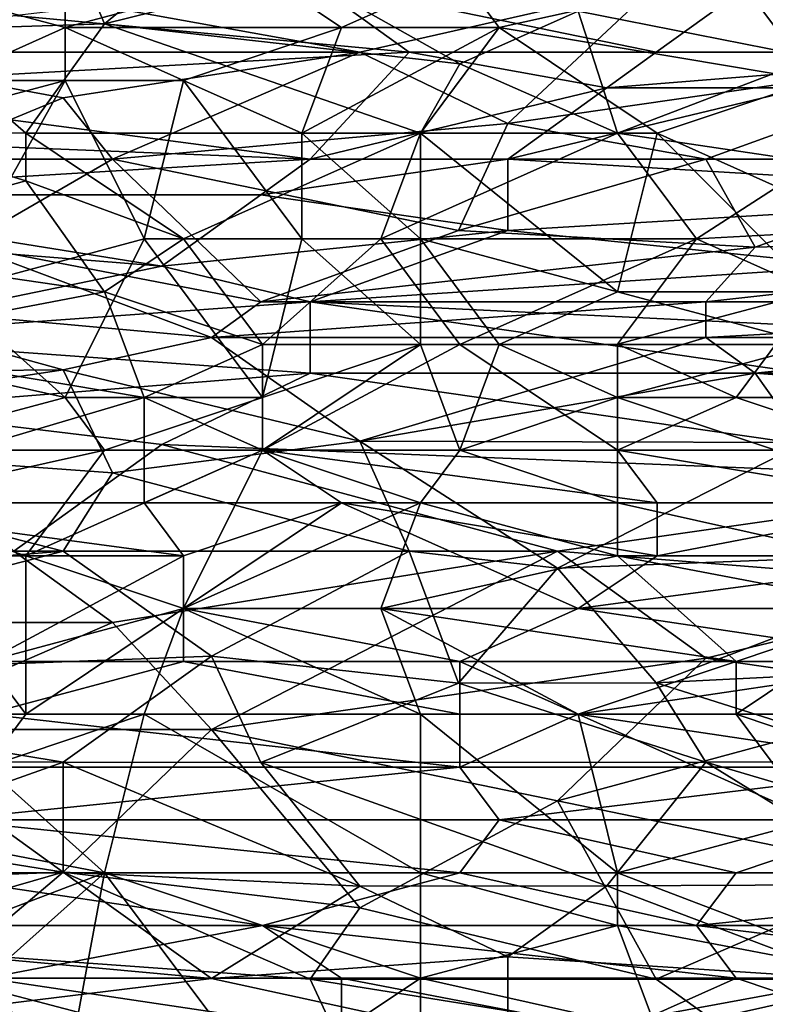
# Model space of a CAD drawing. Extents: x -0.3 to 0.3, y -0.266 to 0.266.
# Tile 335 of 430: x -0.035 to -0.01, y 0.184 to 0.217. Entities that reach past the tile are written whole.
import ezdxf

# ---------------------------------------------------------------- set-up
doc = ezdxf.new("R2010")
doc.units = 0

msp = doc.modelspace()

# ---------------------------------------------------------------- linework, layer by layer
for points in [[(-0.027706, 0.220444, 0.722099), (-0.03167, 0.217168, 0.719208), (-0.032991, 0.220294, 0.722099)], [(-0.03167, 0.217168, 0.719208), (-0.027706, 0.220444, 0.722099), (-0.025063, 0.218807, 0.720492)], [(-0.039598, 0.220028, 0.722099), (-0.032991, 0.220294, 0.722099), (-0.038277, 0.216953, 0.719208)], [(-0.038277, 0.216953, 0.719208), (-0.032991, 0.220294, 0.722099), (-0.03167, 0.217168, 0.719208)], [(-0.015813, 0.217588, 0.719208), (-0.006563, 0.219331, 0.720654), (-0.007884, 0.216032, 0.717763)], [(-0.032991, 0.217038, 0.758115), (-0.032991, 0.218807, 0.75843), (-0.039598, 0.218807, 0.758964)], [(-0.036955, 0.215269, 0.758005), (-0.032991, 0.217038, 0.758115), (-0.039598, 0.218807, 0.758964)], [(-0.032991, 0.217038, 0.758115), (-0.023741, 0.217038, 0.757591), (-0.026384, 0.218807, 0.758079)], [(-0.032991, 0.218807, 0.75843), (-0.032991, 0.217038, 0.758115), (-0.026384, 0.218807, 0.758079)], [(-0.03167, 0.217168, 0.719208), (-0.025063, 0.218807, 0.720492), (-0.019777, 0.215832, 0.717763)], [(-0.023741, 0.217038, 0.757591), (-0.019777, 0.218807, 0.75782), (-0.026384, 0.218807, 0.758079)], [(-0.025063, 0.218807, 0.720492), (-0.015813, 0.217588, 0.719208), (-0.019777, 0.215832, 0.717763)], [(-0.023741, 0.217038, 0.757591), (-0.018456, 0.217038, 0.757387), (-0.019777, 0.218807, 0.75782)], [(-0.018456, 0.217038, 0.757387), (-0.010527, 0.218807, 0.757574), (-0.019777, 0.218807, 0.75782)], [(-0.018456, 0.217038, 0.757387), (-0.007884, 0.215269, 0.756701), (-0.010527, 0.218807, 0.757574)], [(-0.007884, 0.215269, 0.756701), (-0.00392, 0.218807, 0.757499), (-0.010527, 0.218807, 0.757574)], [(-0.041337, 0.216218, 1.170664), (-0.023129, 0.216218, 1.170811), (-0.036371, 0.218606, 1.172523)], [(-0.036371, 0.218606, 1.172523), (-0.023129, 0.216218, 1.170811), (-0.013198, 0.21847, 1.172621)], [(-0.034716, 0.217443, 0.694889), (-0.024784, 0.218606, 0.695594), (-0.021474, 0.216218, 0.693964)], [(-0.024784, 0.218606, 0.695594), (-0.009887, 0.218606, 0.695457), (-0.013198, 0.216218, 0.693917)], [(-0.021474, 0.216218, 0.693964), (-0.024784, 0.218606, 0.695594), (-0.013198, 0.216218, 0.693917)], [(-0.023129, 0.216218, 1.170811), (-0.018163, 0.213829, 1.168808), (-0.013198, 0.21847, 1.172621)], [(-0.001611, 0.216218, 1.170852), (-0.013198, 0.21847, 1.172621), (-0.018163, 0.213829, 1.168808)], [(-0.013198, 0.216218, 0.693917), (-0.009887, 0.218606, 0.695457), (0.000044, 0.216218, 0.69387)], [(-0.013198, 0.21847, 1.172621), (-0.001611, 0.216218, 1.170852), (-0.001611, 0.218468, 1.172621)], [(0.000044, 0.216218, 0.69387), (-0.009887, 0.218606, 0.695457), (-0.001611, 0.218606, 0.695423)], [(-0.042992, 0.215023, 0.693596), (-0.034716, 0.217443, 0.694889), (-0.021474, 0.216218, 0.693964)], [(-0.015813, 0.217588, 0.719208), (-0.014491, 0.2135, 0.715731), (-0.019777, 0.215832, 0.717763)], [(-0.015813, 0.217588, 0.719208), (-0.007884, 0.216032, 0.717763), (-0.014491, 0.2135, 0.715731)], [(-0.038277, 0.216953, 0.719208), (-0.03167, 0.217168, 0.719208), (-0.034313, 0.2135, 0.716137)], [(-0.036955, 0.215269, 0.758005), (-0.032991, 0.215269, 0.757678), (-0.032991, 0.217038, 0.758115)], [(-0.034313, 0.2135, 0.716137), (-0.03167, 0.217168, 0.719208), (-0.021098, 0.2135, 0.71584)], [(-0.029027, 0.215269, 0.757401), (-0.023741, 0.217038, 0.757591), (-0.032991, 0.217038, 0.758115)], [(-0.032991, 0.215269, 0.757678), (-0.029027, 0.215269, 0.757401), (-0.032991, 0.217038, 0.758115)], [(-0.03167, 0.217168, 0.719208), (-0.019777, 0.215832, 0.717763), (-0.021098, 0.2135, 0.71584)], [(-0.025063, 0.2135, 0.756689), (-0.023741, 0.217038, 0.757591), (-0.029027, 0.215269, 0.757401)], [(-0.025063, 0.2135, 0.756689), (-0.021098, 0.2135, 0.756524), (-0.018456, 0.217038, 0.757387)], [(-0.025063, 0.2135, 0.756689), (-0.018456, 0.217038, 0.757387), (-0.023741, 0.217038, 0.757591)], [(-0.021098, 0.2135, 0.756524), (-0.01317, 0.2135, 0.756299), (-0.018456, 0.217038, 0.757387)], [(-0.01317, 0.2135, 0.756299), (-0.007884, 0.215269, 0.756701), (-0.018456, 0.217038, 0.757387)], [(-0.039598, 0.213511, 0.716318), (-0.038277, 0.216953, 0.719208), (-0.034313, 0.2135, 0.716137)], [(-0.021474, 0.216218, 0.693964), (-0.024784, 0.212635, 0.692222), (-0.042992, 0.215023, 0.693596)], [(-0.03306, 0.214691, 1.169499), (-0.023129, 0.216218, 1.170811), (-0.041337, 0.216218, 1.170664)], [(-0.03306, 0.214691, 1.169499), (-0.041337, 0.216218, 1.170664), (-0.038026, 0.212635, 1.167673)], [(-0.03306, 0.214691, 1.169499), (-0.031405, 0.212635, 1.167698), (-0.023129, 0.216218, 1.170811)], [(-0.031405, 0.212635, 1.167698), (-0.018163, 0.213829, 1.168808), (-0.023129, 0.216218, 1.170811)], [(-0.024784, 0.212635, 0.692222), (-0.021474, 0.216218, 0.693964), (-0.014853, 0.215023, 0.693269)], [(-0.021474, 0.216218, 0.693964), (-0.013198, 0.216218, 0.693917), (-0.014853, 0.215023, 0.693269)], [(-0.018163, 0.213829, 1.168808), (-0.011543, 0.212635, 1.16774), (-0.001611, 0.216218, 1.170852)], [(-0.008232, 0.215023, 0.693255), (-0.014853, 0.215023, 0.693269), (0.000044, 0.216218, 0.69387)], [(0.000044, 0.216218, 0.69387), (-0.014853, 0.215023, 0.693269), (-0.013198, 0.216218, 0.693917)], [(-0.007884, 0.216032, 0.717763), (-0.007884, 0.212519, 0.714872), (-0.014491, 0.2135, 0.715731)], [(-0.001611, 0.212635, 1.167703), (-0.001611, 0.216218, 1.170852), (-0.011543, 0.212635, 1.16774)], [(-0.021098, 0.2135, 0.71584), (-0.019777, 0.215832, 0.717763), (-0.014491, 0.2135, 0.715731)], [(-0.039598, 0.2135, 0.757756), (-0.032991, 0.215269, 0.757678), (-0.036955, 0.215269, 0.758005)], [(-0.036955, 0.208193, 0.75597), (-0.032991, 0.215269, 0.757678), (-0.039598, 0.2135, 0.757756)], [(-0.036955, 0.208193, 0.75597), (-0.030348, 0.209962, 0.755961), (-0.032991, 0.215269, 0.757678)], [(-0.032991, 0.215269, 0.757678), (-0.030348, 0.209962, 0.755961), (-0.029027, 0.215269, 0.757401)], [(-0.025063, 0.209962, 0.755624), (-0.029027, 0.215269, 0.757401), (-0.030348, 0.209962, 0.755961)], [(-0.025063, 0.209962, 0.755624), (-0.025063, 0.2135, 0.756689), (-0.029027, 0.215269, 0.757401)], [(-0.009206, 0.211731, 0.755654), (-0.007884, 0.215269, 0.756701), (-0.01317, 0.2135, 0.756299)], [(-0.054578, 0.213829, 0.693299), (-0.042992, 0.215023, 0.693596), (-0.024784, 0.212635, 0.692222)], [(-0.018163, 0.212635, 0.692171), (-0.024784, 0.212635, 0.692222), (-0.014853, 0.215023, 0.693269)], [(-0.018163, 0.212635, 0.692171), (-0.008232, 0.215023, 0.693255), (0.006665, 0.212635, 0.692131)], [(-0.018163, 0.212635, 0.692171), (-0.014853, 0.215023, 0.693269), (-0.008232, 0.215023, 0.693255)], [(-0.038026, 0.212635, 1.167673), (-0.031405, 0.212635, 1.167698), (-0.03306, 0.214691, 1.169499)], [(-0.044647, 0.211441, 0.692061), (-0.054578, 0.213829, 0.693299), (-0.024784, 0.212635, 0.692222)], [(-0.018163, 0.213829, 1.168808), (-0.031405, 0.212635, 1.167698), (-0.019819, 0.210246, 1.165358)], [(-0.011543, 0.212635, 1.16774), (-0.018163, 0.213829, 1.168808), (-0.019819, 0.210246, 1.165358)], [(-0.042241, 0.209725, 0.713427), (-0.039598, 0.213511, 0.716318), (-0.034313, 0.211906, 0.714872)], [(-0.039598, 0.213511, 0.716318), (-0.034313, 0.2135, 0.716137), (-0.034313, 0.211906, 0.714872)], [(-0.034313, 0.2135, 0.716137), (-0.021098, 0.2135, 0.71584), (-0.029027, 0.209962, 0.713264)], [(-0.034313, 0.211906, 0.714872), (-0.034313, 0.2135, 0.716137), (-0.029027, 0.209962, 0.713264)], [(-0.029027, 0.209962, 0.713264), (-0.021098, 0.2135, 0.71584), (-0.02242, 0.209962, 0.71313)], [(-0.021098, 0.209962, 0.755441), (-0.021098, 0.2135, 0.756524), (-0.025063, 0.2135, 0.756689)], [(-0.025063, 0.209962, 0.755624), (-0.021098, 0.209962, 0.755441), (-0.025063, 0.2135, 0.756689)], [(-0.021098, 0.2135, 0.71584), (-0.014491, 0.2135, 0.715731), (-0.02242, 0.209962, 0.71313)], [(-0.02242, 0.209962, 0.71313), (-0.014491, 0.2135, 0.715731), (-0.011849, 0.209962, 0.712984)], [(-0.021098, 0.2135, 0.756524), (-0.014491, 0.208193, 0.754751), (-0.01317, 0.2135, 0.756299)], [(-0.021098, 0.209962, 0.755441), (-0.014491, 0.208193, 0.754751), (-0.021098, 0.2135, 0.756524)], [(-0.007884, 0.212519, 0.714872), (-0.011849, 0.209962, 0.712984), (-0.014491, 0.2135, 0.715731)], [(-0.014491, 0.208193, 0.754751), (-0.007884, 0.208193, 0.754602), (-0.01317, 0.2135, 0.756299)], [(-0.007884, 0.208193, 0.754602), (-0.009206, 0.211731, 0.755654), (-0.01317, 0.2135, 0.756299)], [(-0.044647, 0.211441, 0.692061), (-0.024784, 0.212635, 0.692222), (-0.02644, 0.211441, 0.691771)], [(-0.031405, 0.212635, 1.167698), (-0.038026, 0.212635, 1.167673), (-0.036371, 0.209769, 1.164815)], [(-0.036371, 0.209769, 1.164815), (-0.02644, 0.207858, 1.162826), (-0.031405, 0.212635, 1.167698)], [(-0.031405, 0.212635, 1.167698), (-0.02644, 0.207858, 1.162826), (-0.019819, 0.210246, 1.165358)], [(-0.02644, 0.211441, 0.691771), (-0.024784, 0.212635, 0.692222), (-0.018163, 0.212635, 0.692171)], [(-0.018163, 0.212635, 0.692171), (-0.018163, 0.210246, 0.691311), (-0.02644, 0.211441, 0.691771)], [(-0.019819, 0.210246, 1.165358), (-0.009887, 0.209688, 1.164815), (-0.011543, 0.212635, 1.16774)], [(-0.018163, 0.212635, 0.692171), (0.006665, 0.212635, 0.692131), (0.001699, 0.211441, 0.69169)], [(-0.018163, 0.210246, 0.691311), (-0.018163, 0.212635, 0.692171), (0.001699, 0.211441, 0.69169)], [(0.001365, 0.210674, 0.713427), (-0.011849, 0.209962, 0.712984), (-0.007884, 0.212519, 0.714872)], [(-0.009887, 0.209688, 1.164815), (-0.001611, 0.212635, 1.167703), (-0.011543, 0.212635, 1.16774)], [(0.009975, 0.210246, 1.165323), (-0.001611, 0.212635, 1.167703), (-0.009887, 0.209688, 1.164815)], [(-0.042241, 0.209725, 0.713427), (-0.034313, 0.211906, 0.714872), (-0.03167, 0.208193, 0.711984)], [(-0.03167, 0.208193, 0.711984), (-0.034313, 0.211906, 0.714872), (-0.029027, 0.209962, 0.713264)], [(-0.02644, 0.211441, 0.691771), (-0.02975, 0.209052, 0.691032), (-0.044647, 0.211441, 0.692061)], [(-0.02975, 0.209052, 0.691032), (-0.044647, 0.210246, 0.691658), (-0.044647, 0.211441, 0.692061)], [(-0.02975, 0.209052, 0.691032), (-0.02644, 0.211441, 0.691771), (-0.018163, 0.210246, 0.691311)], [(-0.018163, 0.210246, 0.691311), (0.001699, 0.211441, 0.69169), (-0.006577, 0.209052, 0.690907)], [(-0.007884, 0.208193, 0.711694), (-0.011849, 0.209962, 0.712984), (0.001365, 0.210674, 0.713427)], [(-0.041337, 0.206664, 0.690594), (-0.044647, 0.210246, 0.691658), (-0.02975, 0.209052, 0.691032)], [(-0.024784, 0.207858, 0.690651), (-0.02975, 0.209052, 0.691032), (-0.018163, 0.210246, 0.691311)], [(-0.019819, 0.210246, 1.165358), (-0.02644, 0.207858, 1.162826), (-0.009887, 0.209688, 1.164815)], [(-0.024784, 0.207858, 0.690651), (-0.018163, 0.210246, 0.691311), (-0.006577, 0.209052, 0.690907)], [(-0.009887, 0.209688, 1.164815), (-0.011543, 0.207858, 1.162885), (0.009975, 0.210246, 1.165323)], [(0.009975, 0.210246, 1.165323), (-0.011543, 0.207858, 1.162885), (0.009975, 0.207858, 1.162863)], [(-0.041337, 0.207858, 1.162774), (-0.028095, 0.206664, 1.161469), (-0.036371, 0.209769, 1.164815)], [(-0.036955, 0.208193, 0.75597), (-0.032991, 0.204655, 0.754777), (-0.030348, 0.209962, 0.755961)], [(-0.02644, 0.207858, 1.162826), (-0.036371, 0.209769, 1.164815), (-0.028095, 0.206664, 1.161469)], [(-0.032991, 0.204655, 0.754777), (-0.026384, 0.204655, 0.754346), (-0.030348, 0.209962, 0.755961)], [(-0.03167, 0.208193, 0.711984), (-0.029027, 0.209962, 0.713264), (-0.026384, 0.206424, 0.710655)], [(-0.026384, 0.204655, 0.754346), (-0.025063, 0.209962, 0.755624), (-0.030348, 0.209962, 0.755961)], [(-0.029027, 0.209962, 0.713264), (-0.02242, 0.209962, 0.71313), (-0.026384, 0.206424, 0.710655)], [(-0.026384, 0.204655, 0.754346), (-0.021098, 0.206424, 0.75448), (-0.025063, 0.209962, 0.755624)], [(-0.026384, 0.206424, 0.710655), (-0.02242, 0.209962, 0.71313), (-0.019777, 0.206424, 0.710579)], [(-0.021098, 0.209962, 0.755441), (-0.025063, 0.209962, 0.755624), (-0.021098, 0.206424, 0.75448)], [(-0.011849, 0.209962, 0.712984), (-0.019777, 0.206424, 0.710579), (-0.02242, 0.209962, 0.71313)], [(-0.018456, 0.206424, 0.754381), (-0.021098, 0.209962, 0.755441), (-0.021098, 0.206424, 0.75448)], [(-0.018456, 0.206424, 0.754381), (-0.014491, 0.208193, 0.754751), (-0.021098, 0.209962, 0.755441)], [(-0.011849, 0.209962, 0.712984), (-0.014491, 0.20644, 0.710536), (-0.019777, 0.206424, 0.710579)], [(-0.007884, 0.208193, 0.711694), (-0.014491, 0.20644, 0.710536), (-0.011849, 0.209962, 0.712984)], [(-0.03167, 0.208193, 0.711984), (-0.04092, 0.206424, 0.710962), (-0.042241, 0.209725, 0.713427)], [(-0.02644, 0.207858, 1.162826), (-0.011543, 0.207858, 1.162885), (-0.009887, 0.209688, 1.164815)], [(-0.041337, 0.206664, 0.690594), (-0.02975, 0.209052, 0.691032), (-0.024784, 0.207858, 0.690651)], [(-0.024784, 0.207858, 0.690651), (-0.006577, 0.209052, 0.690907), (0.000044, 0.206664, 0.690299)], [(-0.032991, 0.204655, 0.754777), (-0.036955, 0.208193, 0.75597), (-0.04092, 0.206424, 0.755854)], [(-0.03167, 0.208193, 0.711984), (-0.030348, 0.204655, 0.709514), (-0.04092, 0.206424, 0.710962)], [(-0.03167, 0.208193, 0.711984), (-0.026384, 0.206424, 0.710655), (-0.030348, 0.204655, 0.709514)], [(-0.018456, 0.206424, 0.754381), (-0.007884, 0.206424, 0.754135), (-0.014491, 0.208193, 0.754751)], [(-0.014491, 0.20644, 0.710536), (-0.007884, 0.208193, 0.711694), (-0.010527, 0.204655, 0.709341)], [(-0.007884, 0.206424, 0.754135), (-0.007884, 0.208193, 0.754602), (-0.014491, 0.208193, 0.754751)], [(-0.007884, 0.208193, 0.711694), (-0.00392, 0.204655, 0.70927), (-0.010527, 0.204655, 0.709341)], [(-0.046302, 0.205469, 1.159892), (-0.03306, 0.205577, 1.160132), (-0.041337, 0.207858, 1.162774)], [(-0.041337, 0.207858, 1.162774), (-0.03306, 0.205577, 1.160132), (-0.028095, 0.206664, 1.161469)], [(-0.041337, 0.206664, 0.690594), (-0.024784, 0.207858, 0.690651), (-0.024784, 0.205469, 0.690153)], [(-0.011543, 0.206664, 1.161527), (-0.011543, 0.207858, 1.162885), (-0.028095, 0.206664, 1.161469)], [(-0.011543, 0.207858, 1.162885), (-0.02644, 0.207858, 1.162826), (-0.028095, 0.206664, 1.161469)], [(-0.024784, 0.207858, 0.690651), (0.000044, 0.206664, 0.690299), (-0.008232, 0.205469, 0.690084)], [(-0.008232, 0.205469, 0.690084), (-0.024784, 0.205469, 0.690153), (-0.024784, 0.207858, 0.690651)], [(-0.011543, 0.207858, 1.162885), (-0.011543, 0.206664, 1.161527), (0.009975, 0.207858, 1.162863)], [(-0.011543, 0.206664, 1.161527), (0.001699, 0.206664, 1.161519), (0.009975, 0.207858, 1.162863)], [(-0.024784, 0.205469, 0.690153), (-0.039681, 0.204275, 0.690108), (-0.041337, 0.206664, 0.690594)], [(-0.03306, 0.205577, 1.160132), (-0.023129, 0.203193, 1.157009), (-0.028095, 0.206664, 1.161469)], [(-0.011543, 0.206664, 1.161527), (-0.028095, 0.206664, 1.161469), (-0.023129, 0.203193, 1.157009)], [(-0.009887, 0.205469, 1.160068), (-0.011543, 0.206664, 1.161527), (-0.023129, 0.203193, 1.157009)], [(-0.011543, 0.206664, 1.161527), (-0.009887, 0.205469, 1.160068), (0.001699, 0.206664, 1.161519)], [(-0.009887, 0.205469, 1.160068), (0.00501, 0.204314, 1.158571), (0.001699, 0.206664, 1.161519)], [(-0.030348, 0.204655, 0.709514), (-0.042241, 0.201117, 0.707606), (-0.04092, 0.206424, 0.710962)], [(-0.039598, 0.202886, 0.754967), (-0.032991, 0.204655, 0.754777), (-0.04092, 0.206424, 0.755854)], [(-0.030348, 0.204655, 0.709514), (-0.026384, 0.206424, 0.710655), (-0.026384, 0.202886, 0.70837)], [(-0.014491, 0.202886, 0.708264), (-0.026384, 0.202886, 0.70837), (-0.019777, 0.206424, 0.710579)], [(-0.026384, 0.202886, 0.754004), (-0.021098, 0.206424, 0.75448), (-0.026384, 0.204655, 0.754346)], [(-0.019777, 0.202886, 0.753711), (-0.021098, 0.206424, 0.75448), (-0.026384, 0.202886, 0.754004)], [(-0.026384, 0.206424, 0.710655), (-0.019777, 0.206424, 0.710579), (-0.026384, 0.202886, 0.70837)], [(-0.021098, 0.206424, 0.75448), (-0.019777, 0.202886, 0.753711), (-0.018456, 0.206424, 0.754381)], [(-0.014491, 0.202886, 0.708264), (-0.019777, 0.206424, 0.710579), (-0.014491, 0.20644, 0.710536)], [(-0.019777, 0.202886, 0.753711), (-0.014491, 0.204655, 0.753878), (-0.018456, 0.206424, 0.754381)], [(-0.018456, 0.206424, 0.754381), (-0.014491, 0.204655, 0.753878), (-0.007884, 0.206424, 0.754135)], [(-0.010527, 0.204655, 0.709341), (-0.014491, 0.202886, 0.708264), (-0.014491, 0.20644, 0.710536)], [(-0.014491, 0.204655, 0.753878), (-0.005242, 0.204655, 0.753717), (-0.007884, 0.206424, 0.754135)], [(-0.047957, 0.203317, 1.157009), (-0.031405, 0.202123, 1.155448), (-0.03306, 0.205577, 1.160132)], [(-0.046302, 0.205469, 1.159892), (-0.047957, 0.203317, 1.157009), (-0.03306, 0.205577, 1.160132)], [(-0.039681, 0.204275, 0.690108), (-0.024784, 0.205469, 0.690153), (-0.02975, 0.203081, 0.689822)], [(-0.023129, 0.203193, 1.157009), (-0.03306, 0.205577, 1.160132), (-0.031405, 0.202123, 1.155448)], [(-0.02975, 0.203081, 0.689822), (-0.024784, 0.205469, 0.690153), (0.000044, 0.201886, 0.689556)], [(0.000044, 0.201886, 0.689556), (-0.024784, 0.205469, 0.690153), (-0.008232, 0.205469, 0.690084)], [(-0.023129, 0.203193, 1.157009), (-0.008232, 0.203139, 1.157009), (-0.009887, 0.205469, 1.160068)], [(-0.009887, 0.205469, 1.160068), (-0.008232, 0.203139, 1.157009), (0.00501, 0.204314, 1.158571)], [(-0.030348, 0.201117, 0.707416), (-0.042241, 0.201117, 0.707606), (-0.030348, 0.204655, 0.709514)], [(-0.039598, 0.202886, 0.754967), (-0.03167, 0.202886, 0.754333), (-0.032991, 0.204655, 0.754777)], [(-0.03167, 0.202886, 0.754333), (-0.026384, 0.204655, 0.754346), (-0.032991, 0.204655, 0.754777)], [(-0.03167, 0.202886, 0.754333), (-0.026384, 0.202886, 0.754004), (-0.026384, 0.204655, 0.754346)], [(-0.026384, 0.202886, 0.70837), (-0.030348, 0.201117, 0.707416), (-0.030348, 0.204655, 0.709514)], [(-0.014491, 0.201117, 0.753283), (-0.014491, 0.204655, 0.753878), (-0.019777, 0.202886, 0.753711)], [(-0.005242, 0.202886, 0.708191), (-0.014491, 0.202886, 0.708264), (-0.010527, 0.204655, 0.709341)], [(-0.00392, 0.201117, 0.753082), (-0.005242, 0.204655, 0.753717), (-0.014491, 0.204655, 0.753878)], [(-0.014491, 0.201117, 0.753283), (-0.00392, 0.201117, 0.753082), (-0.014491, 0.204655, 0.753878)], [(-0.00392, 0.204655, 0.70927), (-0.005242, 0.202886, 0.708191), (-0.010527, 0.204655, 0.709341)], [(-0.034716, 0.199498, 0.689518), (-0.039681, 0.204275, 0.690108), (-0.02975, 0.203081, 0.689822)], [(-0.047957, 0.203317, 1.157009), (-0.03306, 0.199498, 1.151568), (-0.031405, 0.202123, 1.155448)], [(-0.047957, 0.198304, 1.149569), (-0.03306, 0.199498, 1.151568), (-0.047957, 0.203317, 1.157009)], [(-0.021474, 0.199498, 1.151609), (-0.023129, 0.203193, 1.157009), (-0.031405, 0.202123, 1.155448)], [(-0.008232, 0.203139, 1.157009), (-0.023129, 0.203193, 1.157009), (-0.016508, 0.198936, 1.150764)], [(-0.021474, 0.199498, 1.151609), (-0.016508, 0.198936, 1.150764), (-0.023129, 0.203193, 1.157009)], [(-0.039598, 0.201117, 0.754674), (-0.03167, 0.202886, 0.754333), (-0.039598, 0.202886, 0.754967)], [(-0.034313, 0.199348, 0.754005), (-0.03167, 0.202886, 0.754333), (-0.039598, 0.201117, 0.754674)], [(-0.034716, 0.199498, 0.689518), (-0.02975, 0.203081, 0.689822), (-0.016508, 0.199498, 0.689395)], [(-0.034313, 0.199348, 0.754005), (-0.029027, 0.197579, 0.753519), (-0.026384, 0.202886, 0.754004)], [(-0.03167, 0.202886, 0.754333), (-0.034313, 0.199348, 0.754005), (-0.026384, 0.202886, 0.754004)], [(-0.023741, 0.201117, 0.707372), (-0.030348, 0.201117, 0.707416), (-0.026384, 0.202886, 0.70837)], [(-0.016508, 0.199498, 0.689395), (-0.02975, 0.203081, 0.689822), (0.000044, 0.201886, 0.689556)], [(-0.029027, 0.197579, 0.753519), (-0.021098, 0.201117, 0.753493), (-0.026384, 0.202886, 0.754004)], [(-0.026384, 0.202886, 0.70837), (-0.014491, 0.202886, 0.708264), (-0.01317, 0.201117, 0.707255)], [(-0.023741, 0.201117, 0.707372), (-0.026384, 0.202886, 0.70837), (-0.01317, 0.201117, 0.707255)], [(-0.026384, 0.202886, 0.754004), (-0.021098, 0.201117, 0.753493), (-0.019777, 0.202886, 0.753711)], [(-0.021098, 0.201117, 0.753493), (-0.014491, 0.201117, 0.753283), (-0.019777, 0.202886, 0.753711)], [(-0.016508, 0.198936, 1.150764), (-0.001611, 0.199498, 1.151612), (-0.008232, 0.203139, 1.157009)], [(-0.00392, 0.201117, 0.707195), (-0.01317, 0.201117, 0.707255), (-0.014491, 0.202886, 0.708264)], [(-0.005242, 0.202886, 0.708191), (-0.00392, 0.201117, 0.707195), (-0.014491, 0.202886, 0.708264)], [(-0.03306, 0.199498, 1.151568), (-0.021474, 0.199498, 1.151609), (-0.031405, 0.202123, 1.155448)], [(-0.016508, 0.199498, 0.689395), (0.000044, 0.201886, 0.689556), (-0.001611, 0.198304, 0.689278)], [(-0.030348, 0.201117, 0.707416), (-0.029027, 0.199348, 0.706548), (-0.042241, 0.201117, 0.707606)], [(-0.042241, 0.199348, 0.706728), (-0.042241, 0.201117, 0.707606), (-0.029027, 0.199348, 0.706548)], [(-0.038277, 0.199348, 0.754319), (-0.034313, 0.199348, 0.754005), (-0.039598, 0.201117, 0.754674)], [(-0.029027, 0.199348, 0.706548), (-0.030348, 0.201117, 0.707416), (-0.023741, 0.201117, 0.707372)], [(-0.029027, 0.199348, 0.706548), (-0.023741, 0.201117, 0.707372), (-0.029027, 0.197579, 0.705841)], [(-0.029027, 0.197579, 0.705841), (-0.023741, 0.201117, 0.707372), (-0.015813, 0.197579, 0.705708)], [(-0.02242, 0.197579, 0.753186), (-0.021098, 0.201117, 0.753493), (-0.029027, 0.197579, 0.753519)], [(-0.023741, 0.201117, 0.707372), (-0.01317, 0.201117, 0.707255), (-0.01317, 0.199348, 0.706385)], [(-0.023741, 0.201117, 0.707372), (-0.01317, 0.199348, 0.706385), (-0.015813, 0.197579, 0.705708)], [(-0.02242, 0.197579, 0.753186), (-0.014491, 0.199348, 0.753057), (-0.021098, 0.201117, 0.753493)], [(-0.014491, 0.199348, 0.753057), (-0.014491, 0.201117, 0.753283), (-0.021098, 0.201117, 0.753493)], [(-0.006563, 0.199348, 0.75289), (-0.00392, 0.201117, 0.753082), (-0.014491, 0.201117, 0.753283)], [(-0.014491, 0.199348, 0.753057), (-0.006563, 0.199348, 0.75289), (-0.014491, 0.201117, 0.753283)], [(-0.01317, 0.199348, 0.706385), (-0.00392, 0.201117, 0.707195), (-0.002599, 0.199348, 0.706311)], [(-0.01317, 0.199348, 0.706385), (-0.01317, 0.201117, 0.707255), (-0.00392, 0.201117, 0.707195)], [(-0.031405, 0.197109, 0.689348), (-0.054578, 0.197109, 0.689634), (-0.034716, 0.199498, 0.689518)], [(-0.028095, 0.195986, 1.146081), (-0.03306, 0.199498, 1.151568), (-0.049613, 0.195176, 1.14452)], [(-0.047957, 0.198304, 1.149569), (-0.049613, 0.195176, 1.14452), (-0.03306, 0.199498, 1.151568)], [(-0.029027, 0.199348, 0.706548), (-0.035634, 0.19581, 0.705317), (-0.042241, 0.199348, 0.706728)], [(-0.042241, 0.194041, 0.754356), (-0.034313, 0.194041, 0.753678), (-0.038277, 0.199348, 0.754319)], [(-0.034313, 0.194041, 0.753678), (-0.034313, 0.199348, 0.754005), (-0.038277, 0.199348, 0.754319)], [(-0.035634, 0.19581, 0.705317), (-0.029027, 0.199348, 0.706548), (-0.029027, 0.197579, 0.705841)], [(-0.031405, 0.197109, 0.689348), (-0.034716, 0.199498, 0.689518), (-0.016508, 0.199498, 0.689395)], [(-0.034313, 0.194041, 0.753678), (-0.029027, 0.197579, 0.753519), (-0.034313, 0.199348, 0.754005)], [(-0.021474, 0.199498, 1.151609), (-0.03306, 0.199498, 1.151568), (-0.028095, 0.195986, 1.146081)], [(-0.028095, 0.193527, 0.689208), (-0.031405, 0.197109, 0.689348), (-0.016508, 0.199498, 0.689395)], [(-0.028095, 0.195986, 1.146081), (-0.019819, 0.195077, 1.14452), (-0.021474, 0.199498, 1.151609)], [(-0.028095, 0.193527, 0.689208), (-0.016508, 0.199498, 0.689395), (-0.011543, 0.195915, 0.689196)], [(-0.02242, 0.197579, 0.753186), (-0.010527, 0.19581, 0.752684), (-0.014491, 0.199348, 0.753057)], [(-0.019819, 0.195077, 1.14452), (-0.016508, 0.198936, 1.150764), (-0.021474, 0.199498, 1.151609)], [(-0.011543, 0.195915, 0.689196), (-0.016508, 0.199498, 0.689395), (-0.001611, 0.198304, 0.689278)], [(-0.013198, 0.195093, 1.14452), (-0.001611, 0.199498, 1.151612), (-0.016508, 0.198936, 1.150764)], [(0.001365, 0.197579, 0.705606), (-0.015813, 0.197579, 0.705708), (-0.002599, 0.199348, 0.706311)], [(-0.01317, 0.199348, 0.706385), (-0.002599, 0.199348, 0.706311), (-0.015813, 0.197579, 0.705708)], [(-0.005242, 0.197579, 0.752716), (-0.006563, 0.199348, 0.75289), (-0.014491, 0.199348, 0.753057)], [(-0.010527, 0.19581, 0.752684), (-0.005242, 0.197579, 0.752716), (-0.014491, 0.199348, 0.753057)], [(0.003354, 0.195915, 1.145881), (-0.001611, 0.199498, 1.151612), (-0.013198, 0.195093, 1.14452)], [(-0.019819, 0.195077, 1.14452), (-0.013198, 0.195093, 1.14452), (-0.016508, 0.198936, 1.150764)], [(-0.003266, 0.194721, 0.689156), (-0.011543, 0.195915, 0.689196), (-0.001611, 0.198304, 0.689278)], [(-0.029027, 0.19581, 0.705252), (-0.035634, 0.19581, 0.705317), (-0.029027, 0.197579, 0.705841)], [(-0.034313, 0.194041, 0.753678), (-0.030348, 0.194041, 0.753421), (-0.029027, 0.197579, 0.753519)], [(-0.030348, 0.194041, 0.753421), (-0.021098, 0.194041, 0.75294), (-0.029027, 0.197579, 0.753519)], [(-0.019777, 0.19581, 0.705149), (-0.029027, 0.197579, 0.705841), (-0.015813, 0.197579, 0.705708)], [(-0.029027, 0.19581, 0.705252), (-0.029027, 0.197579, 0.705841), (-0.019777, 0.19581, 0.705149)], [(-0.021098, 0.194041, 0.75294), (-0.02242, 0.197579, 0.753186), (-0.029027, 0.197579, 0.753519)], [(-0.015813, 0.194041, 0.752748), (-0.010527, 0.19581, 0.752684), (-0.02242, 0.197579, 0.753186)], [(-0.021098, 0.194041, 0.75294), (-0.015813, 0.194041, 0.752748), (-0.02242, 0.197579, 0.753186)], [(-0.019777, 0.19581, 0.705149), (-0.015813, 0.197579, 0.705708), (-0.00392, 0.19581, 0.705025)], [(-0.00392, 0.19581, 0.705025), (-0.015813, 0.197579, 0.705708), (0.001365, 0.197579, 0.705606)], [(-0.010527, 0.194041, 0.752614), (-0.002599, 0.194041, 0.752536), (-0.005242, 0.197579, 0.752716)], [(-0.010527, 0.194041, 0.752614), (-0.005242, 0.197579, 0.752716), (-0.010527, 0.19581, 0.752684)], [(-0.039681, 0.193527, 0.689318), (-0.054578, 0.197109, 0.689634), (-0.031405, 0.197109, 0.689348)], [(-0.039681, 0.193527, 0.689318), (-0.031405, 0.197109, 0.689348), (-0.028095, 0.193527, 0.689208)], [(-0.049613, 0.195176, 1.14452), (-0.03306, 0.192435, 1.139836), (-0.028095, 0.195986, 1.146081)], [(-0.02644, 0.192429, 1.139836), (-0.028095, 0.195986, 1.146081), (-0.03306, 0.192435, 1.139836)], [(-0.019819, 0.195077, 1.14452), (-0.028095, 0.195986, 1.146081), (-0.02644, 0.192429, 1.139836)], [(-0.016508, 0.191138, 0.689125), (-0.028095, 0.193527, 0.689208), (-0.011543, 0.195915, 0.689196)], [(-0.016508, 0.191138, 0.689125), (-0.011543, 0.195915, 0.689196), (-0.003266, 0.194721, 0.689156)], [(-0.013198, 0.195093, 1.14452), (-0.004922, 0.192472, 1.139836), (0.003354, 0.195915, 1.145881)], [(-0.035634, 0.194041, 0.704841), (-0.029027, 0.19581, 0.705252), (-0.019777, 0.194041, 0.70469)], [(-0.035634, 0.194041, 0.704841), (-0.035634, 0.19581, 0.705317), (-0.029027, 0.19581, 0.705252)], [(-0.029027, 0.19581, 0.705252), (-0.019777, 0.19581, 0.705149), (-0.019777, 0.194041, 0.70469)], [(-0.019777, 0.194041, 0.70469), (-0.019777, 0.19581, 0.705149), (-0.015813, 0.194041, 0.704654)], [(-0.019777, 0.19581, 0.705149), (-0.00392, 0.19581, 0.705025), (-0.015813, 0.194041, 0.704654)], [(-0.00392, 0.19581, 0.705025), (-0.005242, 0.194041, 0.704593), (-0.015813, 0.194041, 0.704654)], [(-0.015813, 0.194041, 0.752748), (-0.010527, 0.194041, 0.752614), (-0.010527, 0.19581, 0.752684)], [(-0.044647, 0.192493, 1.139836), (-0.03306, 0.192435, 1.139836), (-0.049613, 0.195176, 1.14452)], [(-0.011543, 0.192435, 1.139836), (-0.019819, 0.195077, 1.14452), (-0.02644, 0.192429, 1.139836)], [(-0.019819, 0.195077, 1.14452), (-0.011543, 0.192435, 1.139836), (-0.013198, 0.195093, 1.14452)], [(-0.011543, 0.192435, 1.139836), (-0.004922, 0.192472, 1.139836), (-0.013198, 0.195093, 1.14452)], [(-0.004922, 0.18875, 0.689141), (-0.016508, 0.191138, 0.689125), (-0.003266, 0.194721, 0.689156)], [(-0.035634, 0.192272, 0.753762), (-0.034313, 0.194041, 0.753678), (-0.042241, 0.194041, 0.754356)], [(-0.019777, 0.192272, 0.704351), (-0.036955, 0.192272, 0.704496), (-0.035634, 0.194041, 0.704841)], [(-0.035634, 0.192272, 0.753762), (-0.030348, 0.194041, 0.753421), (-0.034313, 0.194041, 0.753678)], [(-0.019777, 0.194041, 0.70469), (-0.019777, 0.192272, 0.704351), (-0.035634, 0.194041, 0.704841)], [(-0.03167, 0.188733, 0.753558), (-0.030348, 0.194041, 0.753421), (-0.035634, 0.192272, 0.753762)], [(-0.03167, 0.188733, 0.753558), (-0.021098, 0.188733, 0.75298), (-0.030348, 0.194041, 0.753421)], [(-0.021098, 0.188733, 0.75298), (-0.021098, 0.194041, 0.75294), (-0.030348, 0.194041, 0.753421)], [(-0.014491, 0.188733, 0.752744), (-0.015813, 0.194041, 0.752748), (-0.021098, 0.194041, 0.75294)], [(-0.021098, 0.188733, 0.75298), (-0.014491, 0.188733, 0.752744), (-0.021098, 0.194041, 0.75294)], [(-0.019777, 0.192272, 0.704351), (-0.015813, 0.194041, 0.704654), (-0.00392, 0.192272, 0.70426)], [(-0.019777, 0.192272, 0.704351), (-0.019777, 0.194041, 0.70469), (-0.015813, 0.194041, 0.704654)], [(-0.00392, 0.192272, 0.70426), (-0.015813, 0.194041, 0.704654), (-0.005242, 0.194041, 0.704593)], [(-0.007884, 0.190503, 0.75256), (-0.010527, 0.194041, 0.752614), (-0.015813, 0.194041, 0.752748)], [(-0.014491, 0.188733, 0.752744), (-0.007884, 0.190503, 0.75256), (-0.015813, 0.194041, 0.752748)], [(-0.005242, 0.192272, 0.752525), (-0.002599, 0.194041, 0.752536), (-0.010527, 0.194041, 0.752614)], [(-0.007884, 0.190503, 0.75256), (-0.005242, 0.192272, 0.752525), (-0.010527, 0.194041, 0.752614)], [(-0.047957, 0.191138, 0.689374), (-0.039681, 0.193527, 0.689318), (-0.03306, 0.18875, 0.68927)], [(-0.03306, 0.18875, 0.68927), (-0.039681, 0.193527, 0.689318), (-0.028095, 0.193527, 0.689208)], [(-0.03306, 0.18875, 0.68927), (-0.028095, 0.193527, 0.689208), (-0.023129, 0.187555, 0.689238)], [(-0.023129, 0.187555, 0.689238), (-0.028095, 0.193527, 0.689208), (-0.016508, 0.191138, 0.689125)], [(-0.044647, 0.188317, 1.13203), (-0.03306, 0.192435, 1.139836), (-0.044647, 0.192493, 1.139836)], [(-0.03306, 0.18875, 1.132944), (-0.03306, 0.192435, 1.139836), (-0.044647, 0.188317, 1.13203)], [(-0.02644, 0.192429, 1.139836), (-0.03306, 0.192435, 1.139836), (-0.023129, 0.188283, 1.13203)], [(-0.03306, 0.18875, 1.132944), (-0.023129, 0.188283, 1.13203), (-0.03306, 0.192435, 1.139836)], [(-0.014853, 0.188297, 1.13203), (-0.011543, 0.192435, 1.139836), (-0.02644, 0.192429, 1.139836)], [(-0.02644, 0.192429, 1.139836), (-0.023129, 0.188283, 1.13203), (-0.014853, 0.188297, 1.13203)], [(-0.014853, 0.188297, 1.13203), (-0.004922, 0.188335, 1.13203), (-0.011543, 0.192435, 1.139836)], [(-0.003266, 0.189993, 1.135152), (-0.004922, 0.192472, 1.139836), (-0.011543, 0.192435, 1.139836)], [(-0.004922, 0.188335, 1.13203), (-0.003266, 0.189993, 1.135152), (-0.011543, 0.192435, 1.139836)], [(-0.04092, 0.190503, 0.754208), (-0.03167, 0.188733, 0.753558), (-0.035634, 0.192272, 0.753762)], [(-0.036955, 0.190503, 0.704232), (-0.019777, 0.192272, 0.704351), (-0.018456, 0.190503, 0.704101)], [(-0.036955, 0.190503, 0.704232), (-0.036955, 0.192272, 0.704496), (-0.019777, 0.192272, 0.704351)], [(-0.018456, 0.190503, 0.704101), (-0.019777, 0.192272, 0.704351), (-0.00392, 0.192272, 0.70426)], [(-0.018456, 0.190503, 0.704101), (-0.00392, 0.192272, 0.70426), (-0.005242, 0.190503, 0.704035)], [(-0.041337, 0.186361, 0.689492), (-0.047957, 0.191138, 0.689374), (-0.03306, 0.18875, 0.68927)], [(-0.013198, 0.185167, 0.689323), (-0.023129, 0.187555, 0.689238), (-0.016508, 0.191138, 0.689125)], [(-0.013198, 0.185167, 0.689323), (-0.016508, 0.191138, 0.689125), (-0.004922, 0.18875, 0.689141)], [(-0.04092, 0.185195, 0.754423), (-0.03167, 0.188733, 0.753558), (-0.04092, 0.190503, 0.754208)], [(-0.038277, 0.188733, 0.704061), (-0.036955, 0.190503, 0.704232), (-0.019777, 0.188733, 0.703939)], [(-0.019777, 0.188733, 0.703939), (-0.036955, 0.190503, 0.704232), (-0.018456, 0.190503, 0.704101)], [(-0.019777, 0.188733, 0.703939), (-0.018456, 0.190503, 0.704101), (-0.010527, 0.188733, 0.703894)], [(-0.010527, 0.188733, 0.703894), (-0.018456, 0.190503, 0.704101), (-0.005242, 0.190503, 0.704035)], [(-0.014491, 0.188733, 0.752744), (-0.006563, 0.188733, 0.752587), (-0.007884, 0.190503, 0.75256)], [(-0.010527, 0.188733, 0.703894), (-0.005242, 0.190503, 0.704035), (0.00533, 0.188733, 0.703895)], [(-0.044647, 0.188317, 1.13203), (-0.036371, 0.185952, 1.127346), (-0.03306, 0.18875, 1.132944)], [(-0.041337, 0.186361, 0.689492), (-0.03306, 0.18875, 0.68927), (-0.024784, 0.185167, 0.689408)], [(-0.039598, 0.181657, 0.75457), (-0.03167, 0.188733, 0.753558), (-0.04092, 0.185195, 0.754423)], [(-0.032991, 0.181657, 0.754077), (-0.03167, 0.188733, 0.753558), (-0.039598, 0.181657, 0.75457)], [(-0.026384, 0.186964, 0.703874), (-0.038277, 0.188733, 0.704061), (-0.019777, 0.188733, 0.703939)], [(-0.038277, 0.186964, 0.703946), (-0.038277, 0.188733, 0.704061), (-0.026384, 0.186964, 0.703874)], [(-0.036371, 0.185952, 1.127346), (-0.028095, 0.185187, 1.125785), (-0.03306, 0.18875, 1.132944)], [(-0.024784, 0.185167, 0.689408), (-0.03306, 0.18875, 0.68927), (-0.023129, 0.187555, 0.689238)], [(-0.023129, 0.188283, 1.13203), (-0.03306, 0.18875, 1.132944), (-0.028095, 0.185187, 1.125785)], [(-0.032991, 0.181657, 0.754077), (-0.026384, 0.181657, 0.753702), (-0.03167, 0.188733, 0.753558)], [(-0.021098, 0.185195, 0.753161), (-0.021098, 0.188733, 0.75298), (-0.03167, 0.188733, 0.753558)], [(-0.026384, 0.181657, 0.753702), (-0.021098, 0.185195, 0.753161), (-0.03167, 0.188733, 0.753558)], [(-0.026384, 0.186964, 0.703874), (-0.019777, 0.188733, 0.703939), (-0.011849, 0.186964, 0.703822)], [(-0.021098, 0.188733, 0.75298), (-0.014491, 0.186964, 0.752814), (-0.014491, 0.188733, 0.752744)], [(-0.021098, 0.185195, 0.753161), (-0.014491, 0.186964, 0.752814), (-0.021098, 0.188733, 0.75298)], [(-0.011849, 0.186964, 0.703822), (-0.019777, 0.188733, 0.703939), (-0.010527, 0.188733, 0.703894)], [(-0.014491, 0.186964, 0.752814), (-0.005242, 0.185195, 0.752755), (-0.014491, 0.188733, 0.752744)], [(-0.005242, 0.185195, 0.752755), (-0.006563, 0.188733, 0.752587), (-0.014491, 0.188733, 0.752744)], [(-0.013198, 0.185167, 0.689323), (-0.004922, 0.18875, 0.689141), (-0.001611, 0.185167, 0.689319)], [(-0.011849, 0.186964, 0.703822), (0.00533, 0.188733, 0.703895), (0.009294, 0.186964, 0.703836)], [(-0.011849, 0.186964, 0.703822), (-0.010527, 0.188733, 0.703894), (0.00533, 0.188733, 0.703895)], [(-0.014853, 0.188297, 1.13203), (-0.006577, 0.185167, 1.125828), (-0.004922, 0.188335, 1.13203)], [(-0.028095, 0.185187, 1.125785), (-0.018163, 0.18592, 1.127346), (-0.023129, 0.188283, 1.13203)], [(-0.023129, 0.188283, 1.13203), (-0.018163, 0.18592, 1.127346), (-0.014853, 0.188297, 1.13203)], [(-0.006577, 0.185167, 1.125828), (-0.014853, 0.188297, 1.13203), (-0.018163, 0.18592, 1.127346)], [(-0.024784, 0.185167, 0.689408), (-0.023129, 0.187555, 0.689238), (-0.013198, 0.185167, 0.689323)], [(-0.035634, 0.185195, 0.703895), (-0.038277, 0.186964, 0.703946), (-0.026384, 0.186964, 0.703874)], [(-0.035634, 0.185195, 0.703895), (-0.026384, 0.186964, 0.703874), (-0.023741, 0.185195, 0.703834)], [(-0.010527, 0.185195, 0.703813), (-0.026384, 0.186964, 0.703874), (-0.011849, 0.186964, 0.703822)], [(-0.023741, 0.185195, 0.703834), (-0.026384, 0.186964, 0.703874), (-0.010527, 0.185195, 0.703813)], [(-0.01317, 0.183426, 0.753024), (-0.014491, 0.186964, 0.752814), (-0.021098, 0.185195, 0.753161)], [(-0.01317, 0.183426, 0.753024), (-0.005242, 0.185195, 0.752755), (-0.014491, 0.186964, 0.752814)], [(0.002687, 0.185195, 0.703829), (-0.011849, 0.186964, 0.703822), (0.009294, 0.186964, 0.703836)], [(-0.010527, 0.185195, 0.703813), (-0.011849, 0.186964, 0.703822), (0.002687, 0.185195, 0.703829)], [(-0.023129, 0.181584, 0.689787), (-0.041337, 0.186361, 0.689492), (-0.024784, 0.185167, 0.689408)], [(-0.041337, 0.181584, 0.690024), (-0.041337, 0.186361, 0.689492), (-0.023129, 0.181584, 0.689787)], [(-0.036371, 0.185952, 1.127346), (-0.038026, 0.183973, 1.123022), (-0.028095, 0.185187, 1.125785)], [(-0.028095, 0.185187, 1.125785), (-0.018163, 0.18303, 1.121101), (-0.018163, 0.18592, 1.127346)], [(-0.018163, 0.18303, 1.121101), (-0.006577, 0.185167, 1.125828), (-0.018163, 0.18592, 1.127346)], [(-0.047527, 0.183426, 0.70404), (-0.035634, 0.185195, 0.703895), (-0.034313, 0.183426, 0.703921)], [(-0.018163, 0.18303, 1.121101), (-0.028095, 0.185187, 1.125785), (-0.038026, 0.183973, 1.123022)], [(-0.023741, 0.183426, 0.703887), (-0.035634, 0.185195, 0.703895), (-0.023741, 0.185195, 0.703834)], [(-0.034313, 0.183426, 0.703921), (-0.035634, 0.185195, 0.703895), (-0.023741, 0.183426, 0.703887)], [(-0.026384, 0.181657, 0.753702), (-0.021098, 0.178119, 0.753828), (-0.021098, 0.185195, 0.753161)], [(-0.009887, 0.182778, 0.689533), (-0.024784, 0.185167, 0.689408), (-0.013198, 0.185167, 0.689323)], [(-0.023129, 0.181584, 0.689787), (-0.024784, 0.185167, 0.689408), (-0.009887, 0.182778, 0.689533)], [(-0.014491, 0.183426, 0.703873), (-0.023741, 0.185195, 0.703834), (-0.010527, 0.185195, 0.703813)], [(-0.023741, 0.183426, 0.703887), (-0.023741, 0.185195, 0.703834), (-0.014491, 0.183426, 0.703873)], [(-0.021098, 0.178119, 0.753828), (-0.01317, 0.183426, 0.753024), (-0.021098, 0.185195, 0.753161)], [(-0.018163, 0.18303, 1.121101), (-0.001611, 0.182988, 1.121101), (-0.006577, 0.185167, 1.125828)], [(-0.014491, 0.183426, 0.703873), (-0.010527, 0.185195, 0.703813), (-0.005242, 0.183426, 0.703887)], [(-0.009887, 0.182778, 0.689533), (-0.013198, 0.185167, 0.689323), (-0.001611, 0.185167, 0.689319)], [(-0.002599, 0.181657, 0.753041), (-0.005242, 0.185195, 0.752755), (-0.01317, 0.183426, 0.753024)], [(-0.005242, 0.183426, 0.703887), (-0.010527, 0.185195, 0.703813), (0.002687, 0.185195, 0.703829)], [(-0.001611, 0.18039, 0.689871), (-0.009887, 0.182778, 0.689533), (-0.001611, 0.185167, 0.689319)]]:
    msp.add_3dface(points)

doc.saveas('drawing.dxf')
